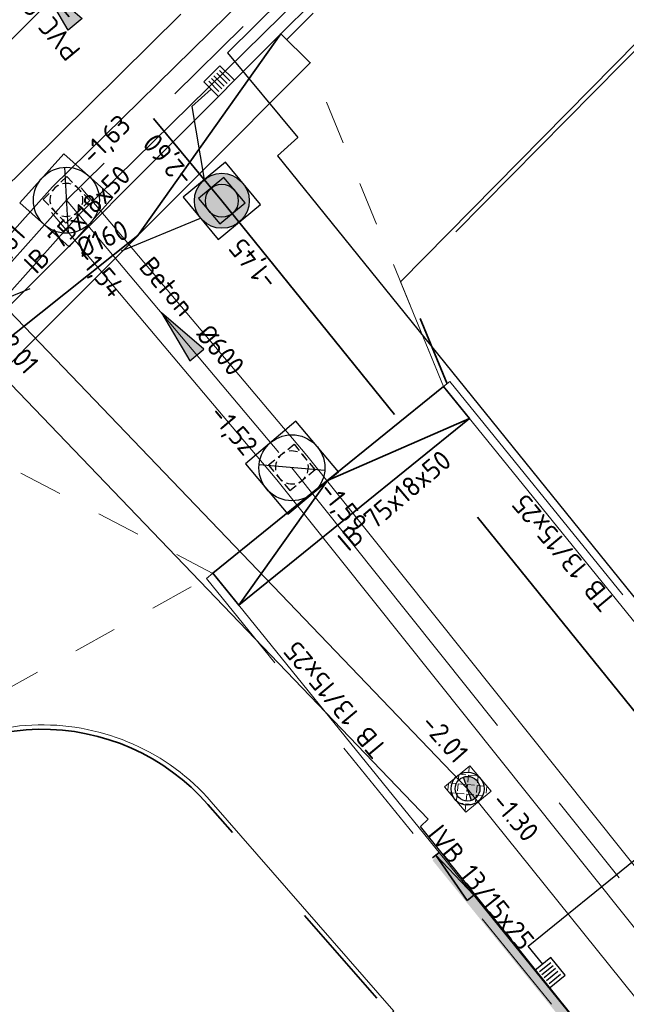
# Model space of a CAD drawing. Header units: metres. Extents: x 92403 to 95147, y 464428 to 465602.
# Tile 486 of 568: x 93309 to 93320, y 465123 to 465141. Entities that reach past the tile are written whole.
import ezdxf
from ezdxf.enums import TextEntityAlignment as Align

# ---------------------------------------------------------------- set-up
doc = ezdxf.new("R2010")
doc.units = ezdxf.units.M
for name, pattern in [('RI-DRAINAGE', [19.2, 6, -1.8, 1.8, -1.8, 2.4, -1.8, 1.8, -1.8]), ('RI-GWA', [18.45, 6, -1.8, 1.75, -1.8, 1.75, -1.8, 1.75, -1.8]), ('RI-HWA', [7.4, 5, -2.4]), ('RI-HWA_KOLKAANSLUITING', [4.3, 2.5, -1.8]), ('VH-OPSLUITBAND_80X200', [14, 8, -2, 2, -2]), ('VH-TROTTOIRBAND', [15, 5, -2, 2, -2, 2, -2]), ('XX-HIDDEN', [4, 2, -2])]:
    doc.linetypes.add(name, pattern=pattern)
doc.layers.get('0').update_dxf_attribs({"linetype": 'CONTINUOUS'})
for name, color, linetype, lineweight in [('B-OI-RI-DRAINAGE_BOB-S', 90, 'CONTINUOUS', 25), ('B-WE-RI-GWA_STROOMRICHTING-S', 30, 'CONTINUOUS', 25), ('B-WE-VH-VERHARDING_FUNDERING-G', 252, 'CONTINUOUS', 18), ('N-RO-VH-MATERIAALGRENS-G', 7, 'XX-HIDDEN', 5), ('N-WE-GW-ONTGRAVING-V', 2, 'CONTINUOUS', 30), ('N-WE-RI-HWA_KOLK_STRAATKOLK-S', 150, 'CONTINUOUS', 25), ('N-WE-RI-HWA_KOLKAANSLUITING-G', 150, 'RI-HWA_KOLKAANSLUITING', 25), ('N-WE-RI-KOLK-T18', 150, 'CONTINUOUS', 18), ('N-WE-RI-PUT-OPHOOGTEBRENGEN-S', 7, 'CONTINUOUS', 25), ('N-WE-RI-PUT_BETON-S', 7, 'CONTINUOUS', 25), ('N-WE-VH-KANTOPSLUITING_ELEMENT_VERLOOPBAND-G', 252, 'CONTINUOUS', 35), ('N-WE-VH-KANTOPSLUITING_INRITBAND-G', 210, 'CONTINUOUS', 35), ('N-WE-VH-KANTOPSLUITING_OPSLUITBAND_80X200-G', 7, 'VH-OPSLUITBAND_80X200', 35), ('N-WE-VH-KANTOPSLUITING_TROTTOIRBAND-G', 7, 'VH-TROTTOIRBAND', 35), ('N-WE-VH-KANTOPSLUITING_TROTTOIRBAND_130 150-T18', 10, 'CONTINUOUS', 18), ('N-WE-VH-KANTOPSLUITING_VOORKANTBAND-G', 50, 'CONTINUOUS', 35), ('N-WE-VH-VERHARDING_BETON_INRITBLOKKEN-A', 253, 'CONTINUOUS', 0)]:
    doc.layers.add(name, color=color, linetype=linetype, lineweight=lineweight)
for name, color, linetype, lineweight, true_color in [('B-OI-RI-GWA_TRANSPORTLEIDING-G', 7, 'RI-GWA', 18, 0xff8400), ('N-OI-RI-DRAINAGE_DRAIN_PVC-G', 7, 'RI-DRAINAGE', 18, 0x00ff04), ('N-OI-RI-HWA_RIOOLPUT_INSPECTIEPUT-S', 7, 'CONTINUOUS', 25, 0x007bff), ('N-OI-RI-HWA_STROOMRICHTING-S', 7, 'CONTINUOUS', 25, 0x007bff), ('N-OI-RI-HWA_TRANSPORTLEIDING-G', 7, 'RI-HWA', 35, 0x007bff), ('N-WE-RI-DRAINAGE_PUT-S', 7, 'CONTINUOUS', 5, 0x00ff04), ('N-WE-RI-DRAINAGE_PUTRAND-S', 7, 'CONTINUOUS', 5, 0x00ff04)]:
    doc.layers.add(name, color=color, linetype=linetype, lineweight=lineweight, true_color=true_color)
doc.layers.add('B-WE-RI-GWA_RIOOLPUT_INSPECTIEPUT-S', color=30, linetype='CONTINUOUS', lineweight=25, transparency=0.3)
doc.styles.add('NLCS-ISO', font='NLCS-ISO.ttf')
doc.styles.add('NLCS-ISO-M200-T18', font='NLCS-ISO.ttf', dxfattribs={"height": 0.36})

# ---------------------------------------------------------------- blocks, each defined once
blk = doc.blocks.new('Putdeksel 600x600')
at = {"ltscale": 0.1}
h = blk.add_hatch(dxfattribs=at)
h.set_pattern_fill('ANGLE', color=8, scale=0.025, angle=45)
h.set_pattern_definition([(45, (-93679.67512, -463937.87647), (-0.123478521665, 0.123478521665), [0.127, -0.047625]), (135, (-93679.67512, -463937.87647), (-0.123478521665, -0.123478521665), [0.127, -0.047625])])
h.paths.add_polyline_path([(-0.3, -0.3), (0.3, -0.3), (0.3, 0.3), (-0.3, 0.3)])
at = {"color": 250, "ltscale": 0.1}
blk.add_lwpolyline([(-0.3, -0.3), (0.3, -0.3), (0.3, 0.3), (-0.3, 0.3)], close=True, dxfattribs=at)
blk = doc.blocks.new('STRAATKOLK 415X375')
at = {"layer": 'N-WE-RI-HWA_KOLK_STRAATKOLK-S', "flags": 128}
blk.add_lwpolyline([(-0.415, 0), (0, 0), (0, 0.375), (-0.415, 0.375)], close=True, dxfattribs=at)
for points in [[(-0.344, 0.055), (-0.344, 0.32)], [(-0.275, 0.055), (-0.275, 0.32)], [(-0.207, 0.055), (-0.207, 0.32)], [(-0.137, 0.055), (-0.137, 0.32)], [(-0.068, 0.055), (-0.068, 0.32)]]:
    blk.add_lwpolyline(points, dxfattribs=at)
blk = doc.blocks.new('N-SRI-PUT_BETON-SO')
blk.add_hatch(color=256).paths.add_polyline_path([(1.41, 1.41, 0.664858), (-2, 0.02), (-2, -0.02, 0.196534), (-1.41, -1.41)])
at = {"lineweight": -3, "flags": 128}
blk.add_lwpolyline([(2, -2), (2, 2), (-2, 2), (-2, -2)], close=True, dxfattribs=at)
at = {"lineweight": -3}
blk.add_circle((0, 0), 2, dxfattribs=at)
blk = doc.blocks.new('N-SRI-PUT_HWA-SO')
h = blk.add_hatch(color=256)
h.dxf.hatch_style = 1
h.paths.add_polyline_path([(-2, 0, 1), (2, 0, 1)])
at = {"lineweight": -3, "flags": 128}
blk.add_lwpolyline([(-2, -2), (2, -2), (2, 2), (-2, 2)], close=True, dxfattribs=at)
at = {"lineweight": -3}
blk.add_circle((0, 0), 2, dxfattribs=at)
blk = doc.blocks.new('B-SRI-PUT_GWA-SO')
blk.add_line((-1.414, -1.414), (1.414, 1.414))
at = {"lineweight": -3, "flags": 128}
blk.add_lwpolyline([(2, -2), (2, 2), (-2, 2), (-2, -2)], close=True, dxfattribs=at)
at = {"lineweight": -3}
blk.add_circle((0, 0), 2, dxfattribs=at)
blk = doc.blocks.new('*U282')
at = {"ltscale": 0.1, "style": 'NLCS-ISO'}
for tag, p in [('MAT', (-0.5, 0.5)), ('BOBL', (-116.751, 0))]:
    blk.add_attdef(tag, text='', height=1.8, dxfattribs=at).set_placement(p, align=Align.BOTTOM_RIGHT)
for tag, p in [('DIA', (0.5, 0.5)), ('BOBR', (116.466, 0))]:
    blk.add_attdef(tag, text='', height=1.8, dxfattribs=at).set_placement(p, align=Align.BOTTOM_LEFT)
blk.add_attdef('JVA', text='', height=1.8, dxfattribs=at).set_placement((0, -1), align=Align.TOP_CENTER)
at = {"ltscale": 0.1, "style": 'NLCS-ISO', "flags": 1}
blk.add_attdef('PUTNR-L', text='', height=1.8, dxfattribs=at).set_placement((-0.822, -5.885), align=Align.BOTTOM_RIGHT)
blk.add_attdef('PUTNR-L', text='', height=1.8, dxfattribs=at).set_placement((1.948, -5.77), align=Align.BOTTOM_LEFT)
blk = doc.blocks.new('SRI-DRAIN_PUT_DOORSPUIT-SO')
at = {"lineweight": -3}
blk.add_hatch(color=256, dxfattribs=at).paths.add_polyline_path([(1.5, 0, 0.267949), (0.75, 1.3), (-0.75, -1.3, 0.57735)])
blk.add_line((-0.75, -1.3), (0.75, 1.3), dxfattribs=at)
for radius in [2, 1.5]:
    blk.add_circle((0, 0), radius, dxfattribs=at)
blk = doc.blocks.new('SRI-BOB-SO')
at = {"color": 0, "ltscale": 0.1, "style": 'NLCS-ISO'}
blk.add_attdef('B.O.B.', text='', height=1.8, dxfattribs=at).set_placement((0.053, -0.02), align=Align.BOTTOM_CENTER)
blk = doc.blocks.new('*U287')
at = {"ltscale": 0.1}
blk.add_hatch(color=256, dxfattribs=at).paths.add_polyline_path([(2.5, 0), (-2.5, -0.833), (-2.5, 0.833)])
at = {"ltscale": 0.1, "flags": 128}
blk.add_lwpolyline([(2.5, 0), (-2.5, -0.833), (-2.5, 0.833)], close=True, dxfattribs=at)
at = {"ltscale": 0.1, "style": 'NLCS-ISO'}
for tag, p in [('MAT', (-0.5, 0.5)), ('BOBL', (-14.74, 0))]:
    blk.add_attdef(tag, text='', height=1.8, dxfattribs=at).set_placement(p, align=Align.BOTTOM_RIGHT)
for tag, p in [('DIA', (0.5, 0.5)), ('BOBR', (14.927, 0))]:
    blk.add_attdef(tag, text='', height=1.8, dxfattribs=at).set_placement(p, align=Align.BOTTOM_LEFT)
blk.add_attdef('JVA', text='', height=1.8, dxfattribs=at).set_placement((0, -1), align=Align.TOP_CENTER)
at = {"ltscale": 0.1, "style": 'NLCS-ISO', "flags": 1}
blk.add_attdef('PUTNR-L', text='', height=1.8, dxfattribs=at).set_placement((-0.822, -5.885), align=Align.BOTTOM_RIGHT)
blk.add_attdef('PUTNR-L', text='', height=1.8, dxfattribs=at).set_placement((1.948, -5.77), align=Align.BOTTOM_LEFT)
blk = doc.blocks.new('SRI-PUT_OPHOOGTEBRENGEN-SO')
at = {"lineweight": -3}
for points in [[(-1.01, 1.99), (-2.01, 1.99), (-2.01, 0.99)], [(0.49, 1.99), (-0.51, 1.99)], [(1.99, 0.99), (1.99, 1.99), (0.99, 1.99)], [(-2.01, 0.49), (-2.01, -0.51)], [(1.99, -0.51), (1.99, 0.49)], [(0.99, -2.01), (1.99, -2.01), (1.99, -1.01)], [(-0.51, -2.01), (0.49, -2.01)]]:
    blk.add_lwpolyline(points, dxfattribs=at)
blk.add_lwpolyline([(-1.01, -2.01), (-2.01, -2.01), (-2.01, -1.01)])
for start, end in [(120.0024, 150.0024), (74.9976, 104.9976), (29.9976, 59.9976), (165.0024, 195.0024), (344.9976, 14.9976), (210.0024, 240.0024), (299.9976, 329.9976), (255.0024, 285.0024)]:
    blk.add_arc((-0.01, -0.01), 2, start, end, dxfattribs=at)
blk = doc.blocks.new('*U391')
at = {"ltscale": 0.1, "style": 'NLCS-ISO'}
for tag, p in [('MAT', (-1, 0.5)), ('BOBL', (-98.207, 0))]:
    blk.add_attdef(tag, text='', height=1.8, dxfattribs=at).set_placement(p, align=Align.BOTTOM_RIGHT)
for tag, p in [('DIA', (1, 0.5)), ('BOBR', (97.331, 0))]:
    blk.add_attdef(tag, text='', height=1.8, dxfattribs=at).set_placement(p, align=Align.BOTTOM_LEFT)
blk.add_attdef('JVA', text='', height=1.8, dxfattribs=at).set_placement((0, -1), align=Align.TOP_CENTER)
blk = doc.blocks.new('*U392')
at = {"ltscale": 0.1}
blk.add_hatch(color=256, dxfattribs=at).paths.add_polyline_path([(-2.5, 0), (2.5, -0.833), (2.5, 0.833)])
at = {"ltscale": 0.1, "flags": 128}
blk.add_lwpolyline([(-2.5, 0), (2.5, -0.833), (2.5, 0.833)], close=True, dxfattribs=at)
at = {"ltscale": 0.1, "style": 'NLCS-ISO'}
for tag, p in [('MAT', (-1, 0.5)), ('BOBL', (-6.385, -3.24))]:
    blk.add_attdef(tag, text='', height=1.8, dxfattribs=at).set_placement(p, align=Align.BOTTOM_RIGHT)
for tag, p in [('DIA', (1, 0.5)), ('BOBR', (7.351, -3.24))]:
    blk.add_attdef(tag, text='', height=1.8, dxfattribs=at).set_placement(p, align=Align.BOTTOM_LEFT)
blk.add_attdef('JVA', text='', height=1.8, dxfattribs=at).set_placement((0, -1), align=Align.TOP_CENTER)
blk = doc.blocks.new('*U393')
at = {"ltscale": 0.1, "style": 'NLCS-ISO'}
for tag, p in [('MAT', (-1, 0.5)), ('BOBL', (-72.66, 0))]:
    blk.add_attdef(tag, text='', height=1.8, dxfattribs=at).set_placement(p, align=Align.BOTTOM_RIGHT)
for tag, p in [('DIA', (1, 0.5)), ('BOBR', (72.61, 0))]:
    blk.add_attdef(tag, text='', height=1.8, dxfattribs=at).set_placement(p, align=Align.BOTTOM_LEFT)
blk.add_attdef('JVA', text='', height=1.8, dxfattribs=at).set_placement((0, -1), align=Align.TOP_CENTER)
blk = doc.blocks.new('*U398')
at = {"ltscale": 0.1, "style": 'NLCS-ISO'}
for tag, p in [('MAT', (-1, 0.5)), ('BOBL', (-114.065, 0))]:
    blk.add_attdef(tag, text='', height=1.8, dxfattribs=at).set_placement(p, align=Align.BOTTOM_RIGHT)
for tag, p in [('DIA', (1, 0.5)), ('BOBR', (112.822, 0))]:
    blk.add_attdef(tag, text='', height=1.8, dxfattribs=at).set_placement(p, align=Align.BOTTOM_LEFT)
blk.add_attdef('JVA', text='', height=1.8, dxfattribs=at).set_placement((0, -1), align=Align.TOP_CENTER)

msp = doc.modelspace()

# ---------------------------------------------------------------- hatches: boundary and pattern name
at = {"layer": 'N-WE-VH-VERHARDING_BETON_INRITBLOKKEN-A', "transparency": 33554687}
h = msp.add_hatch(color=256, dxfattribs=at)
h.dxf.hatch_style = 1
edge = h.paths.add_edge_path()
edge.add_arc((93342.391, 465094.917877), 0.3, 218.9909324, 308.9909324)
edge.add_line((93342.579759, 465094.684704), (93345.272302, 465096.865538))
edge.add_line((93345.272302, 465096.865538), (93345.36725, 465096.74825))
edge.add_line((93345.36725, 465096.74825), (93342.674139, 465094.568117))
edge.add_arc((93342.391, 465094.917877), 0.45, 218.9909324, 308.9909324, ccw=False)
edge.add_line((93342.041239, 465094.634738), (93316.599701, 465126.011626))
edge.add_line((93316.599701, 465126.011626), (93316.716124, 465126.154422))
edge.add_line((93316.716124, 465126.154422), (93342.157826, 465094.729118))

# ---------------------------------------------------------------- linework, layer by layer
at = {"layer": 'B-OI-RI-GWA_TRANSPORTLEIDING-G'}
for points in [[(93446.043344, 465256.115521), (93414.928619, 465230.784301), (93385.545, 465207.335), (93345.02, 465172.545), (93309.939, 465138.03), (93281.489, 465106.16), (93272.55, 465095.75), (93246.12, 465056.88), (93231.409, 465035.78), (93221.1, 465020.839), (93190.047, 464975.644), (93154.17, 464931), (93110.8, 464886.38), (93068.919, 464854.632), (93060.958017, 464850.622994)], [(93309.939, 465138.03), (93314.04, 465133.16), (93334.221, 465107.859), (93359.935, 465075.888)]]:
    msp.add_lwpolyline(points, dxfattribs=at)
at = {"layer": 'B-WE-VH-VERHARDING_FUNDERING-G', "lineweight": 13, "flags": 128}
for points in [[(93445.822371, 465256.386945), (93414.70897, 465231.056803), (93385.321779, 465207.604651), (93344.783003, 465172.802825), (93309.685451, 465138.27154), (93281.225658, 465106.390569), (93272.271639, 465095.963079), (93245.831721, 465057.078493), (93231.121404, 465035.979473), (93220.811724, 465021.037488), (93189.76596, 464975.853018), (93153.907518, 464931.232111), (93110.567471, 464886.642928), (93068.733035, 464854.930226), (93060.800581, 464850.935601)], [(93446.264317, 465255.844097), (93415.148269, 465230.5118), (93385.768221, 465207.065349), (93345.256997, 465172.287175), (93310.192549, 465137.78846), (93281.752342, 465105.929431), (93272.828361, 465095.536921), (93246.408279, 465056.681507), (93231.696596, 465035.580527), (93221.388276, 465020.640512), (93190.32804, 464975.434982), (93154.432482, 464930.767889), (93111.032529, 464886.117072), (93069.104965, 464854.333774), (93061.115419, 464850.310399)], [(93310.20672, 465138.255446), (93314.310718, 465133.381886), (93334.494177, 465108.077803), (93360.207732, 465076.107356)], [(93309.67128, 465137.804554), (93313.769282, 465132.938114), (93333.947823, 465107.640197), (93359.662268, 465075.668644)]]:
    msp.add_lwpolyline(points, dxfattribs=at)
at = {"layer": 'N-OI-RI-DRAINAGE_DRAIN_PVC-G', "flags": 128}
for points in [[(93307.756114, 465137.200047), (93326.848571, 465156.081443)], [(93317.234877, 465127.317564), (93355.874423, 465079.117944)]]:
    msp.add_lwpolyline(points, dxfattribs=at)
at = {"layer": 'N-OI-RI-DRAINAGE_DRAIN_PVC-G', "color": 6, "linetype": 'ByBlock', "flags": 128}
msp.add_lwpolyline([(93307.756114, 465137.200047), (93317.234877, 465127.317564)], dxfattribs=at)
at = {"layer": 'N-OI-RI-HWA_TRANSPORTLEIDING-G', "flags": 128}
for points in [[(93306.795837, 465145.213745), (93312.766181, 465138.019981)], [(93312.766181, 465138.019981), (93344.255689, 465099.019033)]]:
    msp.add_lwpolyline(points, dxfattribs=at)
at = {"layer": 'N-RO-VH-MATERIAALGRENS-G', "ltscale": 0.4, "flags": 128}
for points in [[(93316.798676, 465134.637714), (93314.373181, 465140.531568)], [(93307.694286, 465133.804043), (93312.604804, 465131.235873)], [(93306.328398, 465126.968872), (93307.814576, 465128.556418), (93312.484887, 465131.145607)]]:
    msp.add_lwpolyline(points, dxfattribs=at)
at = {"layer": 'N-WE-GW-ONTGRAVING-V', "flags": 128}
for points in [[(93403.426947, 465181.733642), (93388.936499, 465199.436043), (93383.626715, 465205.690746), (93348.152106, 465176.718038), (93350.367437, 465173.965667), (93349.986033, 465173.641994), (93373.790967, 465143.453099), (93372.907063, 465142.756112), (93387.855532, 465125.380409), (93386.187779, 465123.945627), (93367.908643, 465145.192808), (93350.36486, 465167.077422), (93350.509806, 465167.216653), (93345.847636, 465173.276479), (93327.621033, 465155.298307), (93312.871386, 465140.711711), (93314.151293, 465139.169531), (93313.777648, 465138.836642), (93346.083816, 465098.82423), (93343.292956, 465096.57956), (93358.90146, 465077.109146)], [(93357.185049, 465075.732944), (93316.376672, 465126.629463), (93316.517889, 465126.764911), (93307.921313, 465135.727631), (93275.364881, 465098.97561)]]:
    msp.add_lwpolyline(points, dxfattribs=at)
at = {"layer": 'N-WE-RI-HWA_KOLKAANSLUITING-G', "flags": 128}
for points in [[(93312.5705, 465140.051322), (93312.222274, 465139.736282), (93312.447865, 465138.405564)], [(93306.967964, 465135.470357), (93312.380598, 465137.701664)], [(93318.336868, 465124.453937), (93326.13645, 465130.763052)], [(93318.601325, 465124.126848), (93318.336868, 465124.453937)]]:
    msp.add_lwpolyline(points, dxfattribs=at)
at = {"layer": 'N-WE-VH-KANTOPSLUITING_ELEMENT_VERLOOPBAND-G', "flags": 128}
for points in [[(93316.599701, 465126.059841), (93316.716124, 465126.154422)], [(93317.346665, 465125.378266), (93316.657913, 465126.107132), (93317.230242, 465125.283685)], [(93317.230242, 465125.283685), (93317.346665, 465125.378266)]]:
    msp.add_lwpolyline(points, dxfattribs=at)
at = {"layer": 'N-WE-VH-KANTOPSLUITING_INRITBAND-G'}
msp.add_lwpolyline([(93307.145679, 465134.315443), (93307.694286, 465133.804043), (93308.106456, 465134.2462), (93314.373181, 465140.531568), (93313.842064, 465141.06111)], dxfattribs=at)
at = {"layer": 'N-WE-VH-KANTOPSLUITING_INRITBAND-G', "flags": 128}
for points in [[(93313.842064, 465141.06111), (93311.239819, 465137.388884), (93307.2554, 465134.213163)], [(93317.270498, 465134.054718), (93314.685961, 465132.927424), (93313.073372, 465130.657052)]]:
    msp.add_lwpolyline(points, dxfattribs=at)
msp.add_lwpolyline([(93317.270498, 465134.054718), (93316.7986, 465134.637652), (93312.601474, 465131.239986), (93313.073372, 465130.657052)], close=True, dxfattribs=at)
at = {"layer": 'N-WE-VH-KANTOPSLUITING_OPSLUITBAND_80X200-G', "flags": 128}
msp.add_lwpolyline([(93348.337639, 465158.729888), (93347.95749, 465159.199659), (93350.534, 465161.257), (93348.727, 465163.511), (93348.551, 465163.727), (93348.358, 465163.928), (93348.148, 465164.111), (93347.923, 465164.275), (93347.874, 465164.305), (93347.685, 465164.419), (93347.435, 465164.543), (93347.175, 465164.645), (93346.908, 465164.724), (93346.635, 465164.779), (93346.359, 465164.811), (93346.08, 465164.82), (93345.802, 465164.804), (93345.526, 465164.765), (93345.255, 465164.702), (93344.99, 465164.616), (93344.733, 465164.507), (93344.487, 465164.377), (93344.253, 465164.226), (93344.032, 465164.056), (93342.76, 465162.848), (93334.461, 465154.973), (93328.58, 465149.186), (93316.108722, 465136.526273), (93316.863761, 465134.690373)], dxfattribs=at)
msp.add_lwpolyline([(93244.789002, 465037.582147), (93241.874072, 465039.046964), (93246.8623, 465046.334904), (93252.442, 465054.487), (93266.811, 465075.425), (93270.821, 465081.386), (93271.143315, 465081.859567), (93273.847, 465085.832), (93283.12, 465098.14), (93292.47, 465109.74), (93306.390553, 465126.918505, -0.465838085), (93312.51396, 465127.028033), (93315.78, 465123.28), (93312.87, 465121.05)], format="xyb", dxfattribs=at)
at = {"layer": 'N-WE-VH-KANTOPSLUITING_TROTTOIRBAND-G', "lineweight": 15, "flags": 128}
msp.add_lwpolyline([(93344.317579, 465170.454618), (93341.41067, 465167.785628, 0.000037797), (93341.185417, 465167.569587, 0.000550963), (93337.905647, 465164.416534, 0.414277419), (93337.897804, 465163.992297), (93338.765263, 465163.092356, -0.414149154), (93338.75356, 465162.456029, 0.002349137), (93324.866318, 465148.939644, -0.413852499), (93324.229984, 465148.945103), (93323.353779, 465149.836668, 0.414277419), (93322.929484, 465149.840308, 0.001529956), (93313.947998, 465140.955491)], format="xyb", dxfattribs=at)
at = {"layer": 'N-WE-VH-KANTOPSLUITING_TROTTOIRBAND-G', "lineweight": 15}
msp.add_lwpolyline([(93316.915307, 465134.731883), (93322.215979, 465128.183979, 0.414213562), (93322.637912, 465128.139565), (93325.941206, 465130.813654, -0.414213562), (93326.574105, 465130.747032), (93350.357767, 465101.367151, -0.414213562), (93350.291145, 465100.734251), (93342.674139, 465094.568117, -0.414213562), (93342.041239, 465094.634738), (93312.484887, 465131.145607)], format="xyb", dxfattribs=at)
at = {"layer": 'N-WE-VH-KANTOPSLUITING_VOORKANTBAND-G', "linetype": 'Continuous', "lineweight": 15, "flags": 128}
for points in [[(93350.949106, 465176.747014), (93344.319631, 465170.660138), (93341.308024, 465167.895019, 0.000037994), (93341.08158, 465167.677836, 0.000550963), (93337.801571, 465164.524554, 0.414277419), (93337.789807, 465163.888197), (93338.657266, 465162.988257, -0.414149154), (93338.649453, 465162.564019, 0.002349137), (93324.761193, 465149.046642, -0.413852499), (93324.336899, 465149.050314), (93323.460762, 465149.941808, 0.414277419), (93322.82432, 465149.947269, 0.001517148), (93313.91715, 465141.136419), (93307.566441, 465134.766818), (93305.384773, 465132.42642, 0.002109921), (93300.751735, 465127.060789, 0.414370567), (93300.8011, 465126.426139), (93301.750991, 465125.613794, -0.415463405), (93301.783977, 465125.1907, 0.007261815), (93286.241774, 465106.459612, -0.413920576)], [(93312.484887, 465131.145607), (93312.601474, 465131.239986), (93342.157826, 465094.729118, 0.414213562), (93342.579759, 465094.684704), (93350.196765, 465100.850838, 0.414213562), (93350.24118, 465101.272771), (93326.457518, 465130.652653, 0.414213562), (93326.035586, 465130.697067), (93322.732292, 465128.022978, -0.414213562), (93322.099393, 465128.0896), (93316.79872, 465134.637504), (93316.915307, 465134.731883)]]:
    msp.add_lwpolyline(points, format="xyb", dxfattribs=at)
at = {"layer": 'N-WE-VH-KANTOPSLUITING_VOORKANTBAND-G', "linetype": 'Continuous', "lineweight": 15}
msp.add_lwpolyline([(93316.798676, 465134.637714), (93316.014096, 465136.544213), (93328.523446, 465149.242586)], dxfattribs=at)
at = {"layer": 'N-WE-VH-KANTOPSLUITING_VOORKANTBAND-G', "linetype": 'Continuous', "lineweight": 15, "flags": 128}
msp.add_lwpolyline([(93310.454227, 465142.478678), (93305.201268, 465137.215877)], dxfattribs=at)
at = {"layer": 'N-WE-VH-KANTOPSLUITING_VOORKANTBAND-G', "linetype": 'Continuous', "lineweight": 15}
msp.add_lwpolyline([(93244.75308, 465037.510665), (93241.75634, 465039.016593), (93246.796283, 465046.38009), (93252.376011, 465054.532226), (93266.744829, 465075.469961), (93270.754743, 465081.430833), (93271.07718, 465081.904579), (93273.781947, 465085.878603), (93283.056893, 465098.189185), (93292.40778, 465109.790286), (93306.328398, 465126.968872, -0.465838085), (93312.574273, 465127.08059), (93315.896286, 465123.268324), (93312.918661, 465120.986501)], format="xyb", dxfattribs=at)

# ---------------------------------------------------------------- block references
at = {"layer": 'B-OI-RI-DRAINAGE_BOB-S'}
ref = msp.add_blockref('SRI-BOB-SO', (93309.312469, 465136.402465), dxfattribs=dict(at, xscale=0.2, yscale=0.2, zscale=0.2, rotation=311.4535321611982))
ref.add_attrib('B.O.B.', '-2.01', dxfattribs={"layer": '0', "ltscale": 0.1, "height": 0.36, "rotation": 311.4535322, "style": 'NLCS-ISO'}).set_placement((93308.791021, 465135.127173, 0.06), align=Align.BOTTOM_CENTER)
ref = msp.add_blockref('SRI-BOB-SO', (93316.113758, 465129.26648), dxfattribs=dict(at, xscale=0.2, yscale=0.2, zscale=0.2, rotation=311.4535321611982))
ref.add_attrib('B.O.B.', '-2.01', dxfattribs={"layer": '0', "ltscale": 0.1, "height": 0.36, "rotation": 311.4535322, "style": 'NLCS-ISO'}).set_placement((93316.604577, 465128.044884, 0.06), align=Align.BOTTOM_CENTER)
at = {"layer": 'B-OI-RI-DRAINAGE_BOB-S', "color": 6}
ref = msp.add_blockref('SRI-BOB-SO', (93318.670699, 465126.515597), dxfattribs=dict(at, xscale=0.2, yscale=0.2, zscale=0.2, rotation=310.4060505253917))
ref.add_attrib('B.O.B.', '-1.30', dxfattribs={"layer": '0', "ltscale": 0.1, "height": 0.36, "rotation": 310.4060505, "style": 'NLCS-ISO'}).set_placement((93317.884592, 465126.621446, 0.06), align=Align.BOTTOM_CENTER)
at = {"layer": 'B-WE-RI-GWA_RIOOLPUT_INSPECTIEPUT-S', "xscale": 0.3, "yscale": 0.3, "zscale": 0.3}
for p, rotation in [((93309.939, 465138.03), 228.2450596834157), ((93314.04, 465133.16), 130.1005452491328)]:
    msp.add_blockref('B-SRI-PUT_GWA-SO', p, dxfattribs=dict(at, rotation=rotation))
at = {"layer": 'B-WE-RI-GWA_STROOMRICHTING-S'}
ref = msp.add_blockref('*U398', (93327.4795, 465155.2875), dxfattribs=dict(at, xscale=0.2, yscale=0.2, zscale=0.2, rotation=44.53404367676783))
ref.add_attrib('BOBL', '-1,63', dxfattribs={"layer": '0', "ltscale": 0.1, "height": 0.36, "rotation": 44.5340437, "style": 'NLCS-ISO'}).set_placement((93311.217553, 465139.287925), align=Align.BOTTOM_RIGHT)
ref = msp.add_blockref('*U391', (93295.714, 465122.095), dxfattribs=dict(at, xscale=0.2, yscale=0.2, zscale=0.2, rotation=48.24505968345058))
ref.add_attrib('BOBR', '-1,61', dxfattribs={"layer": '0', "ltscale": 0.1, "height": 0.36, "rotation": 48.2450597, "style": 'NLCS-ISO'}).set_placement((93308.677432, 465136.616778), align=Align.BOTTOM_LEFT)
at = {"layer": 'B-WE-RI-GWA_STROOMRICHTING-S', "xscale": 0.2, "yscale": 0.2, "zscale": 0.2, "rotation": 310.1005452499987}
msp.add_blockref('*U392', (93311.9895, 465135.595), dxfattribs=at).add_auto_attribs({'MAT': 'Beton', 'DIA': '%%C600', 'BOBL': '-1,54', 'BOBR': '-1,52'})
at = {"layer": 'B-WE-RI-GWA_STROOMRICHTING-S'}
ref = msp.add_blockref('*U393', (93324.1305, 465120.5095), dxfattribs=dict(at, xscale=0.2, yscale=0.2, zscale=0.2, rotation=308.5771391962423))
ref.add_attrib('BOBL', '-1,59', dxfattribs={"layer": '0', "ltscale": 0.1, "height": 0.36, "rotation": 308.5771392, "style": 'NLCS-ISO'}).set_placement((93315.068874, 465131.870096), align=Align.BOTTOM_RIGHT)
at = {"layer": 'N-OI-RI-HWA_RIOOLPUT_INSPECTIEPUT-S', "xscale": 0.2500000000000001, "yscale": 0.2500000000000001, "zscale": 0.2500000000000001, "rotation": 129.5412267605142}
msp.add_blockref('N-SRI-PUT_HWA-SO', (93312.766181, 465138.019981), dxfattribs=at)
at = {"layer": 'N-OI-RI-HWA_STROOMRICHTING-S', "xscale": 0.2, "yscale": 0.2, "zscale": 0.2, "rotation": 129.6904082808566}
msp.add_blockref('*U287', (93309.781009, 465141.616863), dxfattribs=at).add_auto_attribs({'MAT': 'PVC', 'DIA': '%%C500', 'BOBL': '-2,60', 'BOBR': '-2,60'})
at = {"layer": 'N-OI-RI-HWA_STROOMRICHTING-S'}
ref = msp.add_blockref('*U282', (93328.510935, 465118.519507), dxfattribs=dict(at, xscale=0.2, yscale=0.2, zscale=0.2, rotation=128.91753363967))
ref.add_attrib('BOBR', '-1,45', dxfattribs={"layer": '0', "ltscale": 0.1, "height": 0.36, "rotation": 128.9175336, "style": 'NLCS-ISO'}).set_placement((93313.878126, 465136.642796), align=Align.BOTTOM_LEFT)
at = {"layer": 'N-WE-RI-DRAINAGE_PUT-S', "xscale": 0.15, "yscale": 0.15, "zscale": 0.15, "rotation": 49.00999999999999}
msp.add_blockref('SRI-DRAIN_PUT_DOORSPUIT-SO', (93317.234877, 465127.317564), dxfattribs=at)
at = {"layer": 'N-WE-RI-DRAINAGE_PUTRAND-S', "rotation": 219.8083587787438}
msp.add_blockref('Putdeksel 600x600', (93317.239011, 465127.311958), dxfattribs=at)
at = {"layer": 'N-WE-RI-HWA_KOLK_STRAATKOLK-S'}
for p, rotation in [((93312.996292, 465140.212822), 45.0850961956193), ((93318.71644, 465123.686246), 308.9560908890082)]:
    msp.add_blockref('STRAATKOLK 415X375', p, dxfattribs=dict(at, rotation=rotation))
at = {"layer": 'N-WE-RI-PUT-OPHOOGTEBRENGEN-S', "xscale": 0.15, "yscale": 0.15, "zscale": 0.15}
for p, rotation in [((93309.938891, 465138.033817), 223.5958451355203), ((93314.040144, 465133.163816), 219.8083587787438)]:
    msp.add_blockref('SRI-PUT_OPHOOGTEBRENGEN-SO', p, dxfattribs=dict(at, rotation=rotation))
at = {"layer": 'N-WE-RI-PUT_BETON-S', "xscale": 0.15, "yscale": 0.15, "zscale": 0.15, "rotation": 219.7758164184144}
msp.add_blockref('N-SRI-PUT_BETON-SO', (93312.766181, 465138.019981), dxfattribs=at)

# ---------------------------------------------------------------- texts
at = {"layer": 'N-WE-RI-KOLK-T18', "style": 'NLCS-ISO-M200-T18'}
msp.add_text('%%C160', height=0.36, rotation=23.4914206, dxfattribs=at).set_placement((93310.229644, 465136.976434))
at = {"layer": 'N-WE-VH-KANTOPSLUITING_TROTTOIRBAND_130 150-T18', "char_height": 0.36, "width": 4.66934953, "attachment_point": 1, "style": 'NLCS-ISO-M200-T18'}
for s, insert, rotation in [('IB 75x18x50', (93309.133024, 465136.918704), 45.5484495), ('IB 75x18x50', (93314.835492, 465131.894338), 40.2508435), ('TB 13/15x25', (93319.669918, 465130.502382), 129.8164311), ('TB 13/15x25', (93315.515994, 465127.829068), 129.8164311), ('IVB 13/15x25', (93316.766567, 465126.70038), 308.716634)]:
    msp.add_mtext(s, dxfattribs=dict(at, insert=insert, rotation=rotation))

doc.saveas('drawing.dxf')
